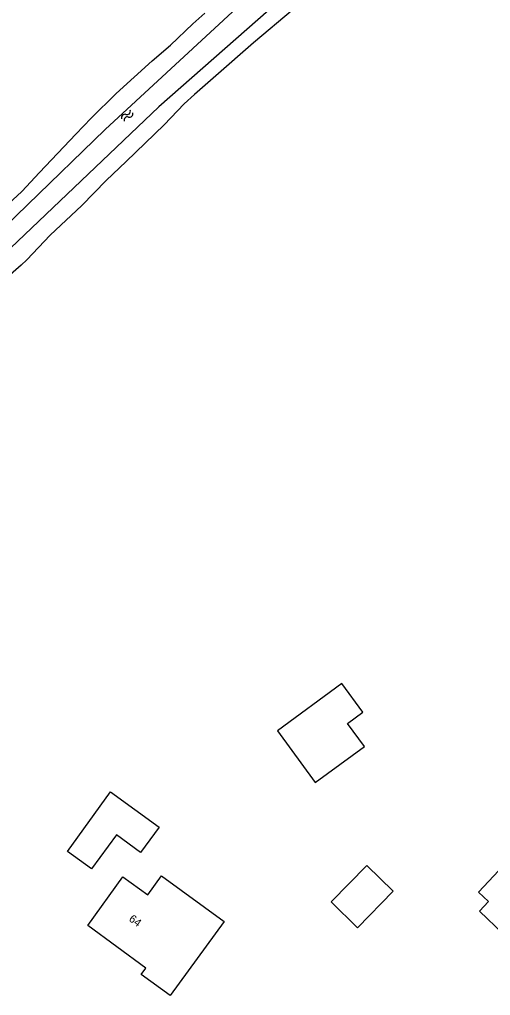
# Model space of a CAD drawing. Extents: x 135990 to 139000, y 393500 to 396000.
# Drawn here: x 136117.3 to 136176.2, y 395427.7 to 395549.6 of the extents above; entities that cross this region are included whole.
import ezdxf

# ---------------------------------------------------------------- set-up
doc = ezdxf.new("R2010")
doc.units = 0
for name, color, linetype in [('gg-anno-huisnummerreeks BGT', 7, 'Continuous'), ('gg-bbg-bijgebouw', 7, 'Continuous'), ('gg-bbg-gedigitaliseerde bebouwing', 7, 'Continuous'), ('gg-bbg-gedigitaliseerde bijgebouw', 7, 'Continuous'), ('gg-bbg-hoofdgebouw', 7, 'Continuous'), ('gt-symb-watersymbool', 7, 'Continuous'), ('gx-grn-maaiveld', 7, 'Continuous')]:
    doc.layers.add(name, color=color, linetype=linetype)

# ---------------------------------------------------------------- blocks, each defined once
blk = doc.blocks.new('gt0-WA')
at = {"layer": 'gt-symb-watersymbool'}
for centre, start, end in [((-0.32, 0.02), 28.0725, 151.9275), ((0.43, 0.42), 208.0725, 331.9275), ((-0.32, -0.43), 28.0725, 151.9275), ((0.43, -0.03), 208.0725, 331.9275)]:
    blk.add_arc(centre, 0.425, start, end, dxfattribs=at)

msp = doc.modelspace()

# ---------------------------------------------------------------- linework, layer by layer
at = {"layer": 'gg-bbg-bijgebouw'}
msp.add_lwpolyline([(136132.444, 395445.591), (136129.418, 395447.799), (136126.323, 395443.563), (136123.289, 395445.74)], dxfattribs=at)
at = {"layer": 'gg-bbg-gedigitaliseerde bebouwing'}
msp.add_lwpolyline([(136130.231, 395442.545), (136133.33, 395440.302), (136135.043, 395442.67), (136142.868, 395436.96)], dxfattribs=at)
at = {"layer": 'gg-bbg-gedigitaliseerde bijgebouw'}
for points in [[(136157.581, 395466.697), (136149.528, 395460.779), (136154.27, 395454.325), (136160.411, 395458.838), (136158.299, 395461.713), (136160.211, 395463.118), (136157.581, 395466.697)], [(136123.289, 395445.74), (136128.664, 395453.165), (136134.742, 395448.765), (136132.444, 395445.591)], [(136156.249, 395439.428), (136159.521, 395436.209), (136163.996, 395440.757), (136160.724, 395443.976), (136156.249, 395439.428)]]:
    msp.add_lwpolyline(points, dxfattribs=at)
at = {"layer": 'gg-bbg-hoofdgebouw'}
for points in [[(136191.821, 395450.15), (136188.131, 395446.22), (136191.731, 395442.85), (136190.271, 395441.25), (136191.941, 395439.68), (136183.121, 395430.28), (136181.541, 395431.76), (136181.401, 395431.6), (136180.781, 395432.18), (136179.781, 395431.53), (136177.561, 395433.56), (136178.171, 395434.63), (136177.521, 395435.2), (136177.751, 395435.45), (136174.771, 395438.26), (136175.911, 395439.48), (136174.661, 395440.65), (136180.981, 395447.39), (136180.901, 395448.71), (136182.231, 395448.72), (136187.441, 395454.25), (136191.821, 395450.15)], [(136142.868, 395436.96), (136136.141, 395427.74), (136132.511, 395430.36), (136133.091, 395431.17), (136125.831, 395436.49), (136130.231, 395442.545)]]:
    msp.add_lwpolyline(points, dxfattribs=at)
at = {"layer": 'gx-grn-maaiveld'}
for points in [[(136180.962, 395583.118), (136165.224, 395570.322), (136128.021, 395535.901), (136108.585, 395517.096), (136097.297, 395505.833), (136078.395, 395490.105), (136059.53, 395473.631), (136058.633, 395472.205)], [(136182.879, 395580.6), (136177.305, 395576.188), (136134.703, 395538.743), (136096.759, 395502.581), (136072.404, 395482.308), (136060.515, 395471.262), (136059.894, 395471.024)], [(136151.482, 395550.861), (136146.559, 395546.724), (136141.842, 395542.582), (136139.16, 395540.282), (136137.898, 395539.091), (136135.366, 395536.487), (136130.642, 395531.886), (136128.132, 395529.514), (136125.119, 395526.397), (136121.15, 395522.709), (136118.243, 395519.624), (136117.534, 395518.931), (136115.482, 395517.151)], [(136109.803, 395520.986), (136117.62, 395528.144), (136119.791, 395530.506), (136124.339, 395535.326), (136126.281, 395537.309), (136129.401, 395540.387), (136133.872, 395544.476), (136136.183, 395546.445), (136138.963, 395549.101), (136140.454, 395550.432)]]:
    msp.add_lwpolyline(points, dxfattribs=at)

# ---------------------------------------------------------------- block references
at = {"layer": 'gt-symb-watersymbool', "rotation": 44.27067303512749}
msp.add_blockref('gt0-WA', (136130.722, 395537.572), dxfattribs=at)

# ---------------------------------------------------------------- texts
at = {"layer": 'gg-anno-huisnummerreeks BGT'}
msp.add_text('64', height=1, rotation=323.8, dxfattribs=at).set_placement((136130.889, 395437.123))

doc.saveas('drawing.dxf')
